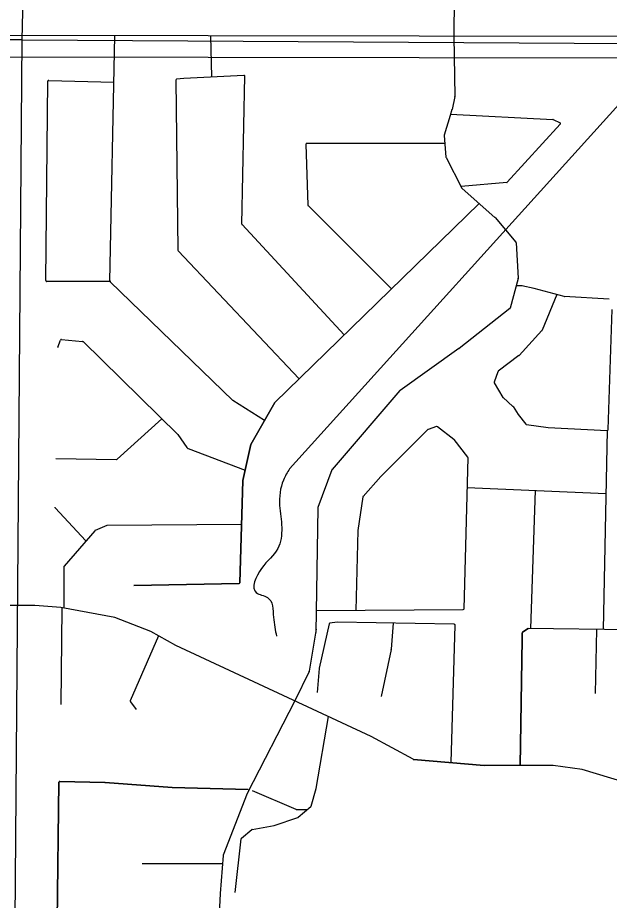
# Model space of a CAD drawing. Extents: x 408847 to 817539, y 923858 to 1151780.
# Drawn here: x 505347 to 508088, y 1074070 to 1078162 of the extents above; entities that cross this region are included whole.
import ezdxf

# ---------------------------------------------------------------- set-up
doc = ezdxf.new("R2010")
doc.units = 0
for name, color, linetype in [('Level 7', 7, 'Continuous'), ('Local Roads Improved', 7, 'Continuous'), ('Local Roads Paved', 7, 'Continuous'), ('Narrow River Creek and Branch and Slough', 7, 'Continuous'), ('Section Lines', 7, 'Continuous'), ('Township  and Range lines', 7, 'Continuous')]:
    doc.layers.add(name, color=color, linetype=linetype)

msp = doc.modelspace()

# ---------------------------------------------------------------- linework, layer by layer
at = {"layer": 'Level 7'}
for p, q in [((513104.1, 1078066.3), (483896.5, 1078111.6)), ((513103.9, 1077966.3), (483896.4, 1078011.6))]:
    msp.add_line(p, q, dxfattribs=at)
at = {"layer": 'Local Roads Improved'}
for p, q in [((506539.1, 1076378.4), (507484.5, 1077300.8)), ((507682.6, 1076918.2), (507655.8, 1076918.2)), ((507740.1, 1076905.9), (507683.4, 1076918.1)), ((507878.8, 1076869.2), (507740.3, 1076905.9)), ((508087, 1076856.9), (507879.5, 1076869.1)), ((506427.8, 1076183.8), (506538.4, 1076377.5)), ((506390.5, 1076016.7), (506427.4, 1076182.6)), ((506376.6, 1075542.5), (506390.4, 1076015.9)), ((505885.2, 1075529.4), (506372.7, 1075538.6)), ((505426.1, 1075436.6), (505312.7, 1075436.7)), ((505546.6, 1075427.4), (505426.4, 1075436.6)), ((505796.7, 1075381), (505547, 1075427.3)), ((505963.7, 1075316.2), (505797.5, 1075380.8)), ((507712.3, 1075330.7), (507686.3, 1075313.8)), ((508313.2, 1075321.9), (507712.3, 1075330.7)), ((506079.8, 1075251.1), (505964.2, 1075315.9)), ((507684.5, 1075310.4), (507684.5, 1075280.2)), ((506984.5, 1074830.3), (506079.8, 1075251.1)), ((507684.5, 1075280.1), (507675, 1074695.8)), ((507178.5, 1074724.1), (506984.5, 1074830.3)), ((507180.1, 1074723.6), (507508.1, 1074695.9)), ((507508.1, 1074695.9), (507180.1, 1074723.6)), ((507827.9, 1074695.8), (507508.5, 1074695.8)), ((507962.2, 1074677.3), (507828.4, 1074695.8)), ((508161.7, 1074617.1), (507962.9, 1074677.2)), ((505524.5, 1073549.8), (505538.3, 1074617.6)), ((505542.4, 1074621.6), (505751.5, 1074617)), ((505751.7, 1074617), (506062.1, 1074593.8)), ((506062.2, 1074593.8), (506414.4, 1074584.5))]:
    msp.add_line(p, q, dxfattribs=at)
for centre, start, end in [((507682.6, 1076914.2), 77.8998, 90), ((507739.3, 1076902), 75.1669, 77.8998), ((507879.8, 1076873.1), 255.1669, 266.632), ((508086.7, 1076852.9), 71.557, 86.632), ((506541.9, 1076375.5), 134.2954, 150.2666), ((506431.3, 1076181.8), 150.2666, 167.4768), ((506394.4, 1076015.8), 167.4768, 178.3324), ((506372.6, 1075542.6), 271.0814, 358.3324), ((505426.1, 1075432.6), 85.5993, 89.9841), ((505546.3, 1075423.4), 79.5037, 85.5993), ((505796, 1075377.1), 68.7405, 79.5037), ((505962.3, 1075312.4), 60.7398, 68.7405), ((507688.5, 1075310.4), 123.1208, 180), ((507680.5, 1075280.2), 359.0764, 0), ((507180.4, 1074727.6), 241.2828, 265.1673), ((507508.5, 1074699.8), 265.1673, 270), ((507508.5, 1074699.8), 265.1673, 270), ((507827.9, 1074691.8), 82.1431, 90), ((507961.7, 1074673.4), 73.1712, 82.1431), ((505542.3, 1074617.6), 88.7541, 179.2595), ((505751.4, 1074613), 85.7301, 88.7541), ((506062.4, 1074597.8), 265.7301, 268.4919)]:
    msp.add_arc(centre, 4, start, end, dxfattribs=at)
at = {"layer": 'Local Roads Paved'}
for p, q in [((507372.2, 1078479.1), (507367.9, 1078075.2)), ((505774, 1076940.9), (505797.1, 1078077.6)), ((506246.9, 1077886.9), (506241.6, 1078076.9)), ((507368.3, 1078075.2), (507373, 1077797.4)), ((505477.3, 1076943.2), (505486.5, 1077867.1)), ((505490.6, 1077871.1), (505792.8, 1077862.3)), ((506079.9, 1077872.3), (506089.1, 1077084.4)), ((506116.9, 1077880.5), (506083.4, 1077876.3)), ((506395.4, 1077894.2), (506116.9, 1077880.5)), ((506385.8, 1077205.1), (506399.6, 1077890.1)), ((507372.9, 1077796.5), (507359.2, 1077736.8)), ((507349.9, 1077708.8), (507322.3, 1077616.8)), ((507359.1, 1077736.5), (507349.9, 1077708.9)), ((507351.6, 1077713.9), (507826.5, 1077690.4)), ((507860.8, 1077667.9), (507615.1, 1077399.3)), ((507828, 1077690), (507859.6, 1077674.2)), ((507325.4, 1077579.1), (506686.5, 1077579.1)), ((507322.1, 1077615.3), (507331.3, 1077514.8)), ((506682.5, 1077574.9), (506691.6, 1077293.1)), ((507331.7, 1077513.4), (507405.2, 1077371)), ((507612.5, 1077398.1), (507401.3, 1077378.4)), ((507406.1, 1077369.8), (507558.2, 1077236)), ((507484.5, 1077300.8), (506539.1, 1076378.4)), ((506692.8, 1077290.4), (507078.4, 1076904.6)), ((507558.7, 1077235.6), (507654.9, 1077120.9)), ((506860, 1076691.4), (506386.9, 1077202.3)), ((507655.9, 1077118.6), (507665, 1076953.6)), ((506090.2, 1077081.7), (506650.8, 1076487.3)), ((505778.6, 1076939.1), (505481.3, 1076939.1)), ((506343.8, 1076387.6), (505775.2, 1076937.9)), ((507664.9, 1076952.3), (507628.3, 1076815.1)), ((507682.6, 1076918.2), (507655.8, 1076918.2)), ((507740.1, 1076905.9), (507683.4, 1076918.1)), ((507878.8, 1076869.2), (507740.3, 1076905.9)), ((507844.8, 1076878.2), (507776.6, 1076712.5)), ((508087, 1076856.9), (507879.5, 1076869.1)), ((507626.9, 1076813), (507391.7, 1076628.4)), ((508082.4, 1076252.1), (508100.8, 1076809.2)), ((507775.8, 1076711.3), (507669.9, 1076596.1)), ((505533.1, 1076633.7), (505545.7, 1076667.3)), ((505549.8, 1076669.9), (505647.4, 1076661)), ((505649.8, 1076659.9), (506088.8, 1076229.9)), ((507391.5, 1076628.3), (507118.5, 1076433.8)), ((507669.4, 1076595.7), (507573.3, 1076522.4)), ((507572, 1076520.6), (507554.5, 1076472.4)), ((507117.8, 1076433.2), (506803.4, 1076067.8)), ((507554.8, 1076469), (507595.2, 1076401.6)), ((507596, 1076400.7), (507641.5, 1076359.7)), ((506490.9, 1076294.2), (506344.4, 1076387.1)), ((506538.4, 1076377.5), (506427.8, 1076183.8)), ((507642.2, 1076358.9), (507664.9, 1076322.5)), ((507665.2, 1076322.1), (507701.1, 1076277.1)), ((505807.5, 1076114.7), (506014.6, 1076302.6)), ((507703.7, 1076275.7), (507804, 1076262)), ((506089.3, 1076229.3), (506130.6, 1076169.6)), ((507247.2, 1076252), (507030.1, 1076034.8)), ((507287.6, 1076265.9), (507248.8, 1076253)), ((507368, 1076206.6), (507291.3, 1076265.3)), ((507804.3, 1076262), (508078.2, 1076248.3)), ((508077.7, 1076248.3), (508058.7, 1075325.6)), ((507432.4, 1076124), (507368.7, 1076205.9)), ((506131.1, 1076169.1), (506134.9, 1076165.3)), ((506136.3, 1076164.4), (506400.9, 1076063.8)), ((506427.4, 1076182.6), (506390.5, 1076016.7)), ((505523.2, 1076118.2), (505804.8, 1076113.7)), ((507414.9, 1075421.9), (507433.3, 1076121.4)), ((506802.7, 1076066.5), (506738.3, 1075891.6)), ((507030, 1076034.7), (506947.4, 1075942.9)), ((506390.4, 1076015.9), (506376.6, 1075542.5)), ((507429.6, 1075983.5), (508071.7, 1075956)), ((507743.7, 1075970), (507722.8, 1075330.6)), ((506946.4, 1075940.8), (506923.5, 1075784.6)), ((505663.5, 1075736.9), (505520.1, 1075889.9)), ((506738, 1075890.3), (506728.8, 1075311.3)), ((505703.8, 1075783.7), (505561.7, 1075618.6)), ((505759.3, 1075807.3), (505705.3, 1075784.8)), ((506384.5, 1075812.4), (505760.8, 1075807.6)), ((506923.4, 1075784.1), (506913.8, 1075414.5)), ((505560.7, 1075616), (505560.7, 1075424.8)), ((506372.7, 1075538.6), (505885.2, 1075529.4)), ((505552.3, 1075423.9), (505547.6, 1074978.7)), ((506730.4, 1075413.2), (507410.9, 1075418)), ((506789.3, 1075351.6), (506743.6, 1075145.9)), ((506826.7, 1075358.9), (506792.7, 1075354.7)), ((507369.8, 1075349.8), (506827.2, 1075359)), ((507086.9, 1075354.6), (507077.3, 1075234)), ((507355.1, 1074708.8), (507373.8, 1075345.7)), ((507686.3, 1075313.8), (507712.3, 1075330.7)), ((508313.2, 1075321.9), (507712.3, 1075330.7)), ((506000.1, 1075295.8), (505868.4, 1074994.8)), ((506729.6, 1075326.5), (506697.3, 1075132.3)), ((507684.5, 1075280.2), (507684.5, 1075310.4)), ((508028.9, 1075326.1), (508022.8, 1075029.7)), ((507675, 1074695.8), (507684.5, 1075280.1)), ((507077.2, 1075233.5), (507030.9, 1075015.8)), ((506696.9, 1075131.2), (506631.4, 1074994.6)), ((506743.5, 1075145.4), (506734.2, 1075034.4)), ((505868.9, 1074990.8), (505895.3, 1074955.5)), ((506631.1, 1074994.7), (506409.9, 1074566.2)), ((506729.6, 1074589.4), (506786.2, 1074922.6)), ((505538.3, 1074617.6), (505524.5, 1073549.8)), ((505751.5, 1074617), (505542.4, 1074621.6)), ((506062.1, 1074593.8), (505751.7, 1074617)), ((506414.4, 1074584.5), (506062.2, 1074593.8)), ((506409.7, 1074565.8), (506298.8, 1074279)), ((506433, 1074579.9), (506636.1, 1074492.1)), ((506706.8, 1074506.9), (506729.6, 1074589)), ((506637.7, 1074491.8), (506690, 1074491.8)), ((506646.8, 1074455.2), (506705.5, 1074504.9)), ((506535.2, 1074417.7), (506645.4, 1074454.5)), ((506383.2, 1074358.4), (506432.2, 1074398.4)), ((506434, 1074399.2), (506534.7, 1074417.6)), ((506354.2, 1074106.9), (506381.8, 1074355.7)), ((506298.5, 1074277.9), (506284.6, 1074102.3)), ((505923.1, 1074241.4), (506295.6, 1074241.4)), ((506284.6, 1074102.2), (506261.5, 1073639.1))]:
    msp.add_line(p, q, dxfattribs=at)
for centre, start, end in [((505490.5, 1077867.1), 88.3357, 179.4302), ((506083.9, 1077872.3), 97.1283, 180.6698), ((506395.6, 1077890.2), 358.8471, 92.8169), ((507369, 1077797.4), 347.0112, 0.9706), ((507353.7, 1077707.6), 161.5731, 163.3081), ((507355.3, 1077737.7), 341.5731, 347.0112), ((507826.3, 1077686.4), 63.4243, 87.1646), ((507857.9, 1077670.6), 317.5469, 63.4243), ((506686.5, 1077575.1), 90, 181.8468), ((507326.1, 1077615.7), 163.3081, 185.192), ((507335.2, 1077515.2), 185.192, 207.2887), ((507612.2, 1077402), 275.317, 317.5469), ((507408.7, 1077372.8), 207.2887, 228.6782), ((506695.6, 1077293.3), 181.8468, 224.9867), ((507555.6, 1077233), 40.0171, 48.6782), ((506389.8, 1077205), 178.8471, 222.8051), ((507651.9, 1077118.3), 3.1784, 40.0171), ((506093.1, 1077084.5), 180.6698, 223.323), ((505481.3, 1076943.1), 179.4302, 270), ((505778, 1076940.8), 178.8314, 225.9336), ((507661, 1076953.4), 345.0752, 3.1784), ((507682.6, 1076914.2), 77.8998, 90), ((507739.3, 1076902), 75.1669, 77.8998), ((507879.8, 1076873.1), 255.1669, 266.632), ((508086.7, 1076852.9), 71.557, 86.632), ((507624.5, 1076816.1), 308.1205, 345.0752), ((507772.9, 1076714), 317.3992, 337.6293), ((505549.5, 1076665.9), 84.8032, 159.4527), ((505647, 1076657), 45.5962, 84.8032), ((505536.9, 1076632.3), 159.4527, 178.9263), ((507389.2, 1076631.5), 305.4583, 308.1205), ((507667, 1076598.8), 307.3168, 317.3992), ((507575.7, 1076519.2), 127.3168, 160.0255), ((507120.8, 1076430.6), 125.4583, 139.2927), ((507558.2, 1076471.1), 160.0255, 210.952), ((507598.7, 1076403.7), 210.952, 227.9995), ((506346.5, 1076390.4), 225.9336, 237.6405), ((506541.9, 1076375.5), 134.2954, 150.2666), ((507638.8, 1076356.8), 31.9934, 47.9995), ((507668.3, 1076324.6), 211.9934, 218.6468), ((507704.3, 1076279.6), 218.6468, 262.2313), ((506086, 1076227), 34.6827, 45.5962), ((507250.1, 1076249.2), 108.443, 135.0133), ((507288.9, 1076262.2), 52.5818, 108.443), ((507804.5, 1076266), 262.2313, 267.1363), ((508078.4, 1076252.3), 267.1363, 358.1075), ((507365.6, 1076203.5), 37.8621, 52.5818), ((506133.9, 1076171.9), 214.6827, 224.9867), ((506137.7, 1076168.1), 224.9867, 249.1843), ((506431.3, 1076181.8), 150.2666, 167.4768), ((505804.9, 1076117.7), 269.0902, 312.2206), ((507429.3, 1076121.5), 358.4933, 37.8621), ((506806.4, 1076065.2), 139.2927, 159.7838), ((507033, 1076032), 135.0133, 138.0261), ((506394.4, 1076015.8), 167.4768, 178.3324), ((506950.4, 1075940.2), 138.0261, 171.638), ((505523, 1075892.6), 178.9263, 223.1391), ((506742, 1075890.3), 159.7838, 179.0838), ((505706.8, 1075781.1), 112.6293, 139.2811), ((505760.8, 1075803.6), 90.4376, 112.6293), ((506927.4, 1075784), 171.638, 178.5128), ((505564.7, 1075616), 139.2811, 180), ((506372.6, 1075542.6), 271.0814, 358.3324), ((507410.9, 1075422), 270.3981, 358.4933), ((506793.2, 1075350.7), 97.1283, 167.4768), ((506827.2, 1075355), 89.0285, 97.1283), ((507369.8, 1075345.8), 358.3161, 89.0285), ((507688.5, 1075310.4), 123.1208, 180), ((507680.5, 1075280.2), 359.0764, 0), ((507073.3, 1075234.3), 347.994, 355.4282), ((506693.3, 1075133), 334.3998, 350.542), ((506747.5, 1075145.1), 167.4768, 175.2386), ((505872.1, 1074993.2), 156.3804, 216.8571), ((505542.3, 1074617.6), 88.7541, 179.2595), ((505751.4, 1074613), 85.7301, 88.7541), ((506062.4, 1074597.8), 265.7301, 268.4919), ((506413.4, 1074564.4), 152.6953, 158.8477), ((506725.7, 1074590.1), 344.4828, 350.3669), ((506637.7, 1074495.8), 246.6347, 270), ((506702.9, 1074508), 310.2495, 344.4828), ((506644.2, 1074458.3), 288.443, 310.2495), ((506434.7, 1074395.3), 100.3095, 129.3025), ((506533.9, 1074421.5), 280.3095, 288.443), ((506385.8, 1074355.3), 129.3025, 173.6627), ((506302.5, 1074277.6), 158.8477, 175.4881), ((506288.6, 1074102), 175.4881, 177.1389)]:
    msp.add_arc(centre, 4, start, end, dxfattribs=at)
at = {"layer": 'Narrow River Creek and Branch and Slough'}
msp.add_line((508161.2, 1077791.5), (506606.3, 1076070.6), dxfattribs=at)
msp.add_spline([(506606.3, 1076070.6), (506578.3, 1076018.5), (506560.3, 1075900.5), (506570.3, 1075798.5), (506552.3, 1075700.5), (506476.3, 1075608.5), (506452.3, 1075496.4), (506504.3, 1075474.4), (506532.3, 1075382.4), (506546.3, 1075294.4)], degree=3, dxfattribs=at)
at = {"layer": 'Section Lines'}
for p, q in [((505367.2, 1078058.9), (505517.6, 1084207.5)), ((505326.1, 1072694.9), (505367.5, 1078058.9))]:
    msp.add_line(p, q, dxfattribs=at)
at = {"layer": 'Township  and Range lines'}
for p, q in [((505367.5, 1078058.9), (499970.7, 1078062.7)), ((505367.2, 1078058.9), (510932.1, 1078026.8))]:
    msp.add_line(p, q, dxfattribs=at)

doc.saveas('drawing.dxf')
